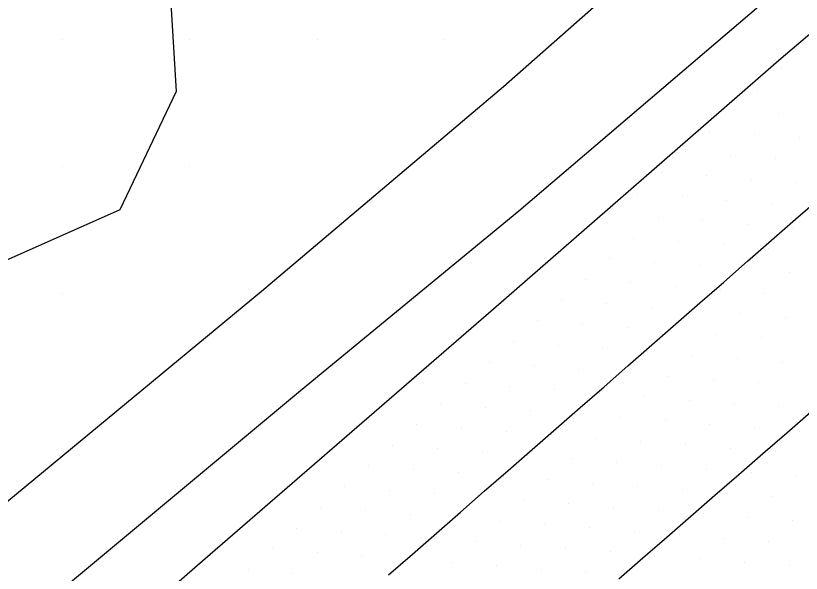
# Model space of a CAD drawing. Extents: x 1548934 to 1561348, y 809680 to 824075.
# Drawn here: x 1551676.3 to 1551738.1, y 810698 to 810741.9 of the extents above; entities that cross this region are included whole.
import ezdxf

# ---------------------------------------------------------------- set-up
doc = ezdxf.new("R2010")
doc.units = 0
for name, color, linetype in [('E_NCDOT_Vertical_Profile_Ground_Line', 7, 'Continuous'), ('Exist DTM QL2 LIDAR Elevation Point', 7, 'Continuous'), ('Exist DTM Scan Elevation Point', 7, 'Continuous'), ('Exist Vegetation Woods Line', 7, 'Continuous'), ('P_RDY_Terminator_Cell', 7, 'Continuous'), ('PH Exist DTM Breakline', 7, 'Continuous')]:
    doc.layers.add(name, color=color, linetype=linetype)

msp = doc.modelspace()

# ---------------------------------------------------------------- linework, layer by layer
at = {"layer": 'E_NCDOT_Vertical_Profile_Ground_Line'}
msp.add_lwpolyline([(1551623.114, 810640.529), (1551645.931, 810660.005), (1551668.609, 810679.564), (1551691.2, 810699.178), (1551713.871, 810718.824), (1551736.487, 810738.534), (1551759.39, 810757.969), (1551782.045, 810777.634), (1551804.648, 810797.259), (1551827.112, 810817.056), (1551849.55, 810836.968), (1551871.85, 810857.001), (1551894.133, 810877.042), (1551916.371, 810897.058), (1551938.535, 810917.275)], dxfattribs=at)
at = {"layer": 'Exist DTM QL2 LIDAR Elevation Point'}
for p, q in [((1551679.993, 810739.99), (1551679.993, 810739.99)), ((1551689.994, 810739.99), (1551689.994, 810739.99)), ((1551699.995, 810739.99), (1551699.995, 810739.99)), ((1551709.996, 810739.99), (1551709.996, 810739.99)), ((1551679.993, 810729.989), (1551679.993, 810729.989)), ((1551689.994, 810729.989), (1551689.994, 810729.989)), ((1551679.993, 810719.988), (1551679.993, 810719.988))]:
    msp.add_line(p, q, dxfattribs=at)
at = {"layer": 'Exist DTM Scan Elevation Point'}
for p, q in [((1551736.552, 810737.681), (1551736.552, 810737.681)), ((1551734.656, 810736.052), (1551734.656, 810736.052)), ((1551732.76, 810734.423), (1551732.76, 810734.423)), ((1551736.285, 810734.155), (1551736.285, 810734.155)), ((1551730.864, 810732.794), (1551730.864, 810732.794)), ((1551734.388, 810732.526), (1551734.388, 810732.526)), ((1551737.913, 810732.258), (1551737.913, 810732.258)), ((1551728.967, 810731.165), (1551728.967, 810731.165)), ((1551732.492, 810730.897), (1551732.492, 810730.897)), ((1551736.017, 810730.629), (1551736.017, 810730.629)), ((1551727.071, 810729.536), (1551727.071, 810729.536)), ((1551730.595, 810729.268), (1551730.595, 810729.268)), ((1551734.12, 810729), (1551734.12, 810729)), ((1551737.645, 810728.732), (1551737.645, 810728.732)), ((1551725.174, 810727.907), (1551725.174, 810727.907)), ((1551728.699, 810727.639), (1551728.699, 810727.639)), ((1551732.224, 810727.371), (1551732.224, 810727.371)), ((1551735.749, 810727.103), (1551735.749, 810727.103)), ((1551726.803, 810726.01), (1551726.803, 810726.01)), ((1551730.328, 810725.742), (1551730.328, 810725.742)), ((1551733.852, 810725.474), (1551733.852, 810725.474)), ((1551737.377, 810725.207), (1551737.377, 810725.207)), ((1551724.906, 810724.381), (1551724.906, 810724.381)), ((1551728.431, 810724.113), (1551728.431, 810724.113)), ((1551731.956, 810723.846), (1551731.956, 810723.846)), ((1551735.481, 810723.578), (1551735.481, 810723.578)), ((1551723.01, 810722.752), (1551723.01, 810722.752)), ((1551726.535, 810722.484), (1551726.535, 810722.484)), ((1551730.06, 810722.217), (1551730.06, 810722.217)), ((1551733.585, 810721.949), (1551733.585, 810721.949)), ((1551737.11, 810721.681), (1551737.11, 810721.681)), ((1551721.114, 810721.124), (1551721.114, 810721.124)), ((1551724.638, 810720.855), (1551724.638, 810720.855)), ((1551728.163, 810720.588), (1551728.163, 810720.588)), ((1551731.688, 810720.32), (1551731.688, 810720.32)), ((1551735.213, 810720.052), (1551735.213, 810720.052)), ((1551719.217, 810719.495), (1551719.217, 810719.495)), ((1551722.742, 810719.227), (1551722.742, 810719.227)), ((1551726.267, 810718.959), (1551726.267, 810718.959)), ((1551729.792, 810718.691), (1551729.792, 810718.691)), ((1551733.317, 810718.423), (1551733.317, 810718.423)), ((1551736.842, 810718.156), (1551736.842, 810718.156)), ((1551717.321, 810717.866), (1551717.321, 810717.866)), ((1551720.846, 810717.598), (1551720.846, 810717.598)), ((1551724.371, 810717.33), (1551724.371, 810717.33)), ((1551727.895, 810717.062), (1551727.895, 810717.062)), ((1551731.421, 810716.794), (1551731.421, 810716.794)), ((1551734.946, 810716.527), (1551734.946, 810716.527)), ((1551715.424, 810716.237), (1551715.424, 810716.237)), ((1551718.949, 810715.969), (1551718.949, 810715.969)), ((1551722.474, 810715.701), (1551722.474, 810715.701)), ((1551725.999, 810715.433), (1551725.999, 810715.433)), ((1551729.524, 810715.165), (1551729.524, 810715.165)), ((1551713.528, 810714.608), (1551713.528, 810714.608)), ((1551733.049, 810714.898), (1551733.049, 810714.898)), ((1551736.575, 810714.63), (1551736.575, 810714.63)), ((1551717.053, 810714.34), (1551717.053, 810714.34)), ((1551720.578, 810714.072), (1551720.578, 810714.072)), ((1551724.103, 810713.804), (1551724.103, 810713.804)), ((1551727.628, 810713.536), (1551727.628, 810713.536)), ((1551731.153, 810713.269), (1551731.153, 810713.269)), ((1551711.632, 810712.979), (1551711.632, 810712.979)), ((1551715.156, 810712.711), (1551715.156, 810712.711)), ((1551734.678, 810713.001), (1551734.678, 810713.001)), ((1551718.681, 810712.443), (1551718.681, 810712.443)), ((1551722.206, 810712.175), (1551722.206, 810712.175)), ((1551709.735, 810711.35), (1551709.735, 810711.35)), ((1551725.732, 810711.907), (1551725.732, 810711.907)), ((1551729.257, 810711.64), (1551729.257, 810711.64)), ((1551732.782, 810711.372), (1551732.782, 810711.372)), ((1551713.26, 810711.082), (1551713.26, 810711.082)), ((1551716.785, 810710.814), (1551716.785, 810710.814)), ((1551736.307, 810711.105), (1551736.307, 810711.105)), ((1551720.31, 810710.546), (1551720.31, 810710.546)), ((1551723.835, 810710.279), (1551723.835, 810710.279)), ((1551707.839, 810709.721), (1551707.839, 810709.721)), ((1551727.36, 810710.011), (1551727.36, 810710.011)), ((1551730.886, 810709.743), (1551730.886, 810709.743)), ((1551711.364, 810709.453), (1551711.364, 810709.453)), ((1551714.889, 810709.185), (1551714.889, 810709.185)), ((1551718.414, 810708.917), (1551718.414, 810708.917)), ((1551734.411, 810709.476), (1551734.411, 810709.476)), ((1551737.936, 810709.208), (1551737.936, 810709.208)), ((1551721.939, 810708.65), (1551721.939, 810708.65)), ((1551725.464, 810708.382), (1551725.464, 810708.382)), ((1551705.942, 810708.092), (1551705.942, 810708.092)), ((1551709.467, 810707.824), (1551709.467, 810707.824)), ((1551728.989, 810708.114), (1551728.989, 810708.114)), ((1551732.514, 810707.847), (1551732.514, 810707.847)), ((1551712.992, 810707.556), (1551712.992, 810707.556)), ((1551716.517, 810707.288), (1551716.517, 810707.288)), ((1551720.042, 810707.021), (1551720.042, 810707.021)), ((1551736.04, 810707.579), (1551736.04, 810707.579)), ((1551704.046, 810706.463), (1551704.046, 810706.463)), ((1551723.568, 810706.753), (1551723.568, 810706.753)), ((1551727.093, 810706.485), (1551727.093, 810706.485)), ((1551707.571, 810706.195), (1551707.571, 810706.195)), ((1551711.096, 810705.927), (1551711.096, 810705.927)), ((1551730.618, 810706.218), (1551730.618, 810706.218)), ((1551734.143, 810705.95), (1551734.143, 810705.95)), ((1551714.621, 810705.659), (1551714.621, 810705.659)), ((1551718.146, 810705.392), (1551718.146, 810705.392)), ((1551737.668, 810705.682), (1551737.668, 810705.682)), ((1551702.15, 810704.834), (1551702.15, 810704.834)), ((1551705.675, 810704.566), (1551705.675, 810704.566)), ((1551721.671, 810705.124), (1551721.671, 810705.124)), ((1551725.196, 810704.856), (1551725.196, 810704.856)), ((1551728.722, 810704.589), (1551728.722, 810704.589)), ((1551709.199, 810704.298), (1551709.199, 810704.298)), ((1551712.724, 810704.03), (1551712.724, 810704.03)), ((1551732.247, 810704.321), (1551732.247, 810704.321)), ((1551735.772, 810704.053), (1551735.772, 810704.053)), ((1551716.25, 810703.763), (1551716.25, 810703.763)), ((1551719.775, 810703.495), (1551719.775, 810703.495)), ((1551700.253, 810703.205), (1551700.253, 810703.205)), ((1551703.778, 810702.937), (1551703.778, 810702.937)), ((1551723.3, 810703.228), (1551723.3, 810703.228)), ((1551726.825, 810702.96), (1551726.825, 810702.96)), ((1551730.35, 810702.692), (1551730.35, 810702.692)), ((1551707.303, 810702.669), (1551707.303, 810702.669)), ((1551710.828, 810702.402), (1551710.828, 810702.402)), ((1551714.353, 810702.134), (1551714.353, 810702.134)), ((1551733.876, 810702.425), (1551733.876, 810702.425)), ((1551737.401, 810702.157), (1551737.401, 810702.157)), ((1551698.357, 810701.576), (1551698.357, 810701.576)), ((1551717.878, 810701.866), (1551717.878, 810701.866)), ((1551721.404, 810701.599), (1551721.404, 810701.599)), ((1551701.882, 810701.308), (1551701.882, 810701.308)), ((1551705.407, 810701.04), (1551705.407, 810701.04)), ((1551724.929, 810701.331), (1551724.929, 810701.331)), ((1551728.454, 810701.063), (1551728.454, 810701.063)), ((1551708.932, 810700.773), (1551708.932, 810700.773)), ((1551712.457, 810700.505), (1551712.457, 810700.505)), ((1551715.982, 810700.237), (1551715.982, 810700.237)), ((1551731.979, 810700.796), (1551731.979, 810700.796)), ((1551735.504, 810700.528), (1551735.504, 810700.528)), ((1551696.46, 810699.947), (1551696.46, 810699.947)), ((1551699.985, 810699.679), (1551699.985, 810699.679)), ((1551719.507, 810699.97), (1551719.507, 810699.97)), ((1551723.033, 810699.702), (1551723.033, 810699.702)), ((1551703.51, 810699.412), (1551703.51, 810699.412)), ((1551707.035, 810699.144), (1551707.035, 810699.144)), ((1551726.558, 810699.434), (1551726.558, 810699.434)), ((1551730.083, 810699.167), (1551730.083, 810699.167)), ((1551710.56, 810698.876), (1551710.56, 810698.876)), ((1551714.086, 810698.608), (1551714.086, 810698.608)), ((1551733.608, 810698.899), (1551733.608, 810698.899)), ((1551737.133, 810698.631), (1551737.133, 810698.631)), ((1551694.564, 810698.318), (1551694.564, 810698.318)), ((1551698.089, 810698.05), (1551698.089, 810698.05)), ((1551717.611, 810698.341), (1551717.611, 810698.341)), ((1551721.136, 810698.073), (1551721.136, 810698.073))]:
    msp.add_line(p, q, dxfattribs=at)
at = {"layer": 'Exist Vegetation Woods Line'}
msp.add_lwpolyline([(1551688.384, 810744.571), (1551688.912, 810735.902), (1551684.468, 810726.598), (1551675.462, 810722.598), (1551664.241, 810721.502), (1551655.809, 810719.835), (1551649.669, 810722.615), (1551642.077, 810724.288), (1551639.784, 810725.638), (1551637.952, 810731.878)], dxfattribs=at)
at = {"layer": 'P_RDY_Terminator_Cell'}
for points in [[(1551705.611, 810697.896), (1551707.494, 810699.54), (1551709.376, 810701.185), (1551711.259, 810702.83), (1551713.142, 810704.474), (1551715.025, 810706.119), (1551716.908, 810707.764), (1551718.791, 810709.408), (1551720.673, 810711.053), (1551722.556, 810712.698), (1551724.439, 810714.342), (1551726.322, 810715.987), (1551728.205, 810717.632), (1551730.088, 810719.276), (1551731.971, 810720.921), (1551733.853, 810722.566), (1551735.736, 810724.21), (1551737.619, 810725.855), (1551739.502, 810727.499)], [(1551738.813, 810710.695), (1551736.927, 810709.055), (1551735.041, 810707.414), (1551733.155, 810705.773), (1551731.269, 810704.132), (1551729.383, 810702.491), (1551727.497, 810700.85), (1551725.61, 810699.209), (1551723.724, 810697.569)]]:
    msp.add_lwpolyline(points, dxfattribs=at)
at = {"layer": 'PH Exist DTM Breakline'}
for points in [[(1551623.76, 810648.551), (1551656.195, 810677.073), (1551677.461, 810694.698), (1551698.697, 810712.408), (1551715.857, 810726.522), (1551742.572, 810749.311), (1551752.288, 810758.175), (1551762.621, 810768.49), (1551773.345, 810779.04), (1551777.174, 810783.436), (1551784.866, 810789.211), (1551813.809, 810816.109), (1551821.1, 810822.214), (1551833.215, 810830.987), (1551840.823, 810836.732)], [(1551769.851, 810786.113), (1551769.261, 810785.459), (1551767.654, 810783.553), (1551764.303, 810780.146), (1551753.463, 810769.581), (1551733.436, 810752.858), (1551714.648, 810736.258), (1551695.607, 810720.174), (1551671.305, 810700.104), (1551647.216, 810678.752), (1551618.397, 810654.5)]]:
    msp.add_lwpolyline(points, dxfattribs=at)

doc.saveas('drawing.dxf')
